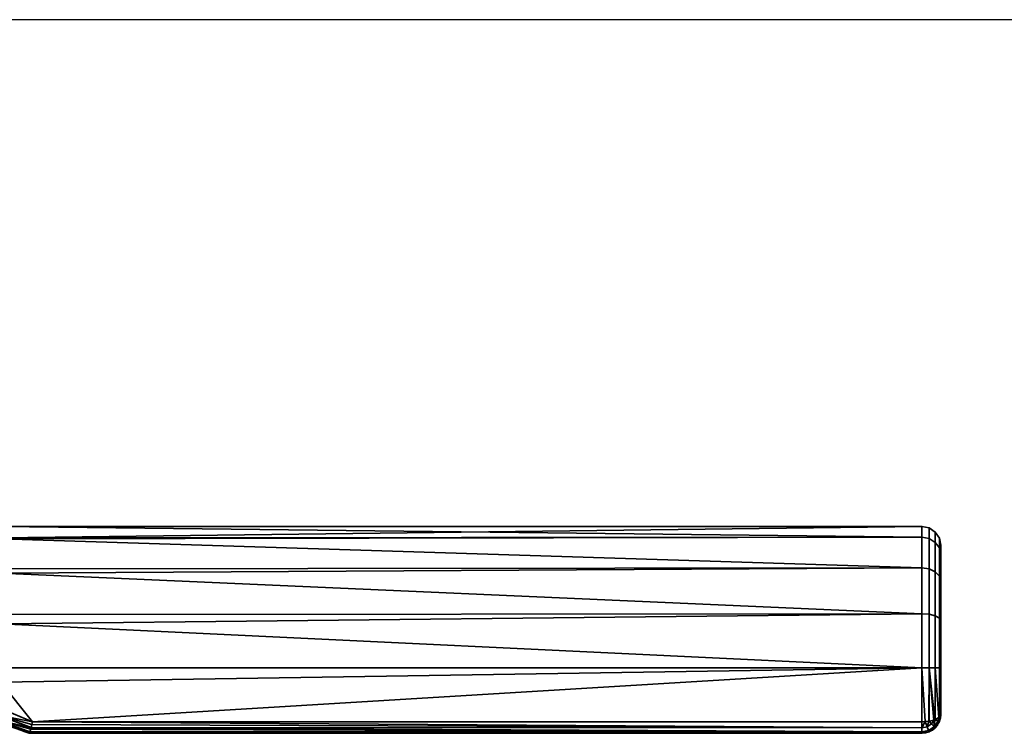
# Model space of a CAD drawing. Header units: millimetres. Extents: x -490 to 6690, y -115 to 132.
# Tile 933 of 1031: x 5573 to 5678, y -115 to -39. Entities that reach past the tile are written whole.
import ezdxf

# ---------------------------------------------------------------- set-up
doc = ezdxf.new("R2010")
doc.units = ezdxf.units.MM
doc.layers.add('151', color=7, linetype='Continuous', true_color=0xffffff)

# ---------------------------------------------------------------- blocks, each defined once
blk = doc.blocks.new('UG_SURFACE_327')
at = {"layer": '151', "color": 254, "linetype": 'Continuous', "lineweight": 35}
for points in [[(5669, -94.14, 1098.25), (5571, -94.22, 1098.27), (5571, -93, 1104)], [(5669, -93, 1104), (5571, -93, 1104), (5571, -94.22, 1109.73)], [(5571, -94.22, 1109.73), (5669, -94.14, 1109.75), (5669, -93, 1104)], [(5571, -93, 1104), (5669, -93, 1104), (5669, -94.14, 1098.25)], [(5669.77, -94.28, 1109.69), (5669.77, -93.15, 1104), (5669, -93, 1104), (5669, -94.14, 1109.75)], [(5669.77, -93.15, 1104), (5669.77, -94.28, 1098.31), (5669, -94.14, 1098.25), (5669, -93, 1104)], [(5670.41, -94.69, 1109.52), (5670.41, -93.59, 1104), (5669.77, -93.15, 1104), (5669.77, -94.28, 1109.69)], [(5670.41, -93.59, 1104), (5670.41, -94.69, 1098.48), (5669.77, -94.28, 1098.31), (5669.77, -93.15, 1104)], [(5571, -94.3, 1097.9), (5669, -94.14, 1098.25), (5669, -97.4, 1093.38)], [(5669, -94.14, 1109.75), (5571, -94.22, 1109.73), (5571, -94.3, 1110.1)], [(5571, -94.3, 1110.1), (5669, -97.4, 1114.62), (5669, -94.14, 1109.75)], [(5571, -94.3, 1097.9), (5571, -94.22, 1098.27), (5669, -94.14, 1098.25)], [(5669.77, -97.51, 1114.51), (5669.77, -94.28, 1109.69), (5669, -94.14, 1109.75), (5669, -97.4, 1114.62)], [(5669.77, -94.28, 1098.31), (5669.77, -97.51, 1093.49), (5669, -97.4, 1093.38), (5669, -94.14, 1098.25)], [(5670.41, -97.82, 1114.2), (5670.41, -94.69, 1109.52), (5669.77, -94.28, 1109.69), (5669.77, -97.51, 1114.51)], [(5670.41, -94.69, 1098.48), (5670.41, -97.82, 1093.8), (5669.77, -97.51, 1093.49), (5669.77, -94.28, 1098.31)], [(5670.85, -95.28, 1109.27), (5670.85, -94.23, 1104), (5670.41, -93.59, 1104), (5670.41, -94.69, 1109.52)], [(5670.85, -94.23, 1104), (5670.85, -95.28, 1098.73), (5670.41, -94.69, 1098.48), (5670.41, -93.59, 1104)], [(5671, -95.99, 1108.98), (5671, -95, 1104), (5670.85, -94.23, 1104), (5670.85, -95.28, 1109.27)], [(5671, -95, 1104), (5671, -95.99, 1099.02), (5670.85, -95.28, 1098.73), (5670.85, -94.23, 1104)], [(5669, -97.4, 1093.38), (5571, -97.52, 1093.47), (5571, -94.3, 1097.9)], [(5571, -94.3, 1110.1), (5571, -97.52, 1114.53), (5669, -97.4, 1114.62)], [(5670.85, -98.27, 1113.74), (5670.85, -95.28, 1109.27), (5670.41, -94.69, 1109.52), (5670.41, -97.82, 1114.2)], [(5670.85, -95.28, 1098.73), (5670.85, -98.27, 1094.26), (5670.41, -97.82, 1093.8), (5670.41, -94.69, 1098.48)], [(5671, -98.82, 1113.2), (5671, -95.99, 1108.98), (5670.85, -95.28, 1109.27), (5670.85, -98.27, 1113.74)], [(5671, -95.99, 1099.02), (5671, -98.82, 1094.8), (5670.85, -98.27, 1094.26), (5670.85, -95.28, 1098.73)], [(5671, -98.82, 1113.2), (5671, -98.82, 1094.8), (5671, -95.99, 1099.02), (5671, -95, 1104)], [(5671, -95, 1104), (5671, -95.99, 1108.98), (5671, -98.82, 1113.2)], [(5571, -97.96, 1092.85), (5669, -97.4, 1093.38), (5669, -102.28, 1090.13)], [(5669, -102.28, 1117.87), (5669, -97.4, 1114.62), (5571, -97.96, 1115.15)], [(5669, -97.4, 1114.62), (5571, -97.52, 1114.53), (5571, -97.96, 1115.15)], [(5571, -97.96, 1092.85), (5571, -97.52, 1093.47), (5669, -97.4, 1093.38)], [(5669.77, -102.34, 1117.72), (5669.77, -97.51, 1114.51), (5669, -97.4, 1114.62), (5669, -102.28, 1117.87)], [(5669.77, -97.51, 1093.49), (5669.77, -102.34, 1090.28), (5669, -102.28, 1090.13), (5669, -97.4, 1093.38)], [(5669, -102.28, 1090.13), (5571, -102.38, 1090.31), (5571, -97.96, 1092.85)], [(5571, -97.96, 1115.15), (5571, -102.38, 1117.69), (5669, -102.28, 1117.87)], [(5670.41, -102.5, 1117.32), (5670.41, -97.82, 1114.2), (5669.77, -97.51, 1114.51), (5669.77, -102.34, 1117.72)], [(5670.41, -97.82, 1093.8), (5670.41, -102.5, 1090.68), (5669.77, -102.34, 1090.28), (5669.77, -97.51, 1093.49)], [(5670.85, -102.75, 1116.72), (5670.85, -98.27, 1113.74), (5670.41, -97.82, 1114.2), (5670.41, -102.5, 1117.32)], [(5670.85, -98.27, 1094.26), (5670.85, -102.75, 1091.28), (5670.41, -102.5, 1090.68), (5670.41, -97.82, 1093.8)], [(5671, -103.04, 1116.02), (5671, -98.82, 1113.2), (5670.85, -98.27, 1113.74), (5670.85, -102.75, 1116.72)], [(5671, -98.82, 1094.8), (5671, -103.04, 1091.98), (5670.85, -102.75, 1091.28), (5670.85, -98.27, 1094.26)], [(5671, -98.82, 1113.2), (5671, -103.04, 1091.98), (5671, -98.82, 1094.8)], [(5671, -98.82, 1113.2), (5671, -103.04, 1116.02), (5671, -103.04, 1091.98)], [(5571, -103.36, 1089.73), (5669, -102.28, 1090.13), (5669, -108.03, 1089)], [(5669, -108.03, 1119), (5669, -102.28, 1117.87), (5571, -103.36, 1118.27)], [(5669, -102.28, 1117.87), (5571, -102.38, 1117.69), (5571, -103.36, 1118.27)], [(5571, -103.36, 1089.73), (5571, -102.38, 1090.31), (5669, -102.28, 1090.13)], [(5669.77, -108.02, 1118.85), (5669.77, -102.34, 1117.72), (5669, -102.28, 1117.87), (5669, -108.03, 1119)], [(5669.77, -102.34, 1090.28), (5669.77, -108.02, 1089.15), (5669, -108.03, 1089), (5669, -102.28, 1090.13)], [(5670.41, -108.02, 1118.41), (5670.41, -102.5, 1117.32), (5669.77, -102.34, 1117.72), (5669.77, -108.02, 1118.85)], [(5670.41, -102.5, 1090.68), (5670.41, -108.02, 1089.59), (5669.77, -108.02, 1089.15), (5669.77, -102.34, 1090.28)], [(5670.85, -108.02, 1117.77), (5670.85, -102.75, 1116.72), (5670.41, -102.5, 1117.32), (5670.41, -108.02, 1118.41)], [(5670.85, -102.75, 1091.28), (5670.85, -108.02, 1090.23), (5670.41, -108.02, 1089.59), (5670.41, -102.5, 1090.68)], [(5669, -108.03, 1089), (5571, -108.05, 1089.24), (5571, -103.36, 1089.73)], [(5571, -103.36, 1118.27), (5571, -108.05, 1118.76), (5669, -108.03, 1119)], [(5671, -108.02, 1117), (5671, -103.04, 1116.02), (5670.85, -102.75, 1116.72), (5670.85, -108.02, 1117.77)], [(5671, -103.04, 1091.98), (5671, -108.02, 1091), (5670.85, -108.02, 1090.23), (5670.85, -102.75, 1091.28)], [(5671, -103.04, 1116.02), (5671, -113, 1092), (5671, -108.02, 1091), (5671, -103.04, 1091.98)], [(5671, -103.04, 1116.02), (5671, -108.02, 1117), (5671, -113, 1116), (5671, -113, 1092)], [(5669, -108.03, 1119), (5571, -109.57, 1118.92), (5574.35, -113.77, 1117.85)], [(5669, -108.03, 1119), (5571, -108.05, 1118.76), (5571, -109.57, 1118.92)], [(5574.35, -113.77, 1090.15), (5571, -109.57, 1089.08), (5669, -108.03, 1089)], [(5571, -109.57, 1089.08), (5571, -108.05, 1089.24), (5669, -108.03, 1089)], [(5669, -108.03, 1089), (5669, -113.77, 1090.15), (5574.35, -113.77, 1090.15)], [(5574.35, -113.77, 1117.85), (5669, -113.77, 1117.85), (5669, -108.03, 1119)], [(5669, -108.03, 1089), (5669.77, -108.02, 1089.15), (5669.73, -113.71, 1090.29), (5669.34, -113.74, 1090.22)], [(5669.77, -108.02, 1118.85), (5669, -108.03, 1119), (5669.34, -113.74, 1117.78), (5669.73, -113.71, 1117.71)], [(5669, -108.03, 1119), (5669, -113.77, 1117.85), (5669.34, -113.74, 1117.78)], [(5669.34, -113.74, 1090.22), (5669, -113.77, 1090.15), (5669, -108.03, 1089)], [(5669.77, -108.02, 1089.15), (5669.77, -113.71, 1090.29), (5669.73, -113.71, 1090.29)], [(5669.73, -113.71, 1117.71), (5669.77, -113.71, 1117.71), (5669.77, -108.02, 1118.85)], [(5669.77, -108.02, 1089.15), (5670.41, -108.02, 1089.59), (5670.41, -113.54, 1090.69), (5670.38, -113.55, 1090.67)], [(5670.38, -113.55, 1090.67), (5670.25, -113.59, 1090.59), (5669.77, -108.02, 1089.15)], [(5669.77, -108.02, 1118.85), (5670.25, -113.59, 1117.41), (5670.38, -113.55, 1117.33)], [(5669.77, -108.02, 1118.85), (5669.77, -113.71, 1117.71), (5670.25, -113.59, 1117.41)], [(5670.38, -113.55, 1117.33), (5670.41, -113.54, 1117.31), (5670.41, -108.02, 1118.41), (5669.77, -108.02, 1118.85)], [(5670.25, -113.59, 1090.59), (5669.77, -113.71, 1090.29), (5669.77, -108.02, 1089.15)], [(5670.41, -108.02, 1089.59), (5670.85, -108.02, 1090.23), (5670.85, -113.29, 1091.29), (5670.81, -113.32, 1091.24)], [(5670.41, -108.02, 1118.41), (5670.41, -113.54, 1117.31), (5670.81, -113.32, 1116.76)], [(5670.81, -113.32, 1116.76), (5670.85, -113.29, 1116.71), (5670.85, -108.02, 1117.77), (5670.41, -108.02, 1118.41)], [(5670.81, -113.32, 1091.24), (5670.41, -113.54, 1090.69), (5670.41, -108.02, 1089.59)], [(5671, -113, 1116), (5671, -108.02, 1117), (5670.85, -108.02, 1117.77), (5670.85, -113.29, 1116.71)], [(5671, -108.02, 1091), (5671, -113, 1092), (5670.85, -113.29, 1091.29), (5670.85, -108.02, 1090.23)], [(5571, -109.57, 1118.92), (5571, -112.36, 1118.35), (5574.35, -113.77, 1117.85)], [(5574.35, -113.77, 1090.15), (5571, -112.36, 1089.65), (5571, -109.57, 1089.08)], [(5574.21, -114.42, 1117.38), (5570.7, -113.06, 1117.95), (5570.46, -113.52, 1117.27)], [(5570.46, -113.52, 1090.73), (5570.7, -113.06, 1090.05), (5574.21, -114.42, 1090.62)], [(5574.35, -113.77, 1117.85), (5571, -112.36, 1118.35), (5570.7, -113.06, 1117.95)], [(5570.7, -113.06, 1090.05), (5571, -112.36, 1089.65), (5574.35, -113.77, 1090.15)], [(5570.7, -113.06, 1117.95), (5574.35, -113.78, 1117.84), (5574.35, -113.77, 1117.85)], [(5570.7, -113.06, 1117.95), (5574.21, -114.4, 1117.39), (5574.29, -114.07, 1117.69)], [(5574.29, -114.07, 1117.69), (5574.35, -113.78, 1117.84), (5570.7, -113.06, 1117.95)], [(5570.7, -113.06, 1117.95), (5574.21, -114.42, 1117.38), (5574.21, -114.4, 1117.39)], [(5570.7, -113.06, 1090.05), (5574.35, -113.78, 1090.16), (5574.29, -114.07, 1090.31)], [(5574.35, -113.77, 1090.15), (5574.35, -113.78, 1090.16), (5570.7, -113.06, 1090.05)], [(5574.29, -114.07, 1090.31), (5574.21, -114.4, 1090.61), (5570.7, -113.06, 1090.05)], [(5574.21, -114.4, 1090.61), (5574.21, -114.42, 1090.62), (5570.7, -113.06, 1090.05)], [(5670.85, -113.75, 1116), (5671, -113, 1116), (5670.85, -113.29, 1116.71)], [(5670.85, -113.29, 1091.29), (5671, -113, 1092), (5670.85, -113.75, 1092)], [(5670.85, -113.75, 1092), (5671, -113, 1092), (5671, -113, 1116), (5670.85, -113.75, 1116)], [(5574.08, -114.85, 1116.72), (5570.46, -113.52, 1117.27), (5570.32, -113.66, 1116.44)], [(5570.32, -113.66, 1091.56), (5570.46, -113.52, 1090.73), (5574.08, -114.85, 1091.28)], [(5570.32, -113.66, 1091.56), (5574, -115, 1092.05), (5574, -115, 1115.95), (5570.32, -113.66, 1116.44)], [(5570.32, -113.66, 1116.44), (5574.07, -114.89, 1116.66), (5574.08, -114.85, 1116.72)], [(5570.32, -113.66, 1116.44), (5574, -115, 1116), (5574.07, -114.89, 1116.66)], [(5570.32, -113.66, 1116.44), (5574, -115, 1115.95), (5574, -115, 1116)], [(5574.08, -114.85, 1091.28), (5574.07, -114.89, 1091.34), (5570.32, -113.66, 1091.56)], [(5574.07, -114.89, 1091.34), (5574, -115, 1092), (5570.32, -113.66, 1091.56)], [(5574, -115, 1092), (5574, -115, 1092.05), (5570.32, -113.66, 1091.56)], [(5570.46, -113.52, 1117.27), (5574.17, -114.57, 1117.24), (5574.21, -114.42, 1117.38)], [(5570.46, -113.52, 1117.27), (5574.09, -114.83, 1116.76), (5574.17, -114.57, 1117.24)], [(5570.46, -113.52, 1117.27), (5574.08, -114.85, 1116.72), (5574.09, -114.83, 1116.76)], [(5574.21, -114.42, 1090.62), (5574.17, -114.57, 1090.76), (5570.46, -113.52, 1090.73)], [(5574.17, -114.57, 1090.76), (5574.09, -114.83, 1091.24), (5570.46, -113.52, 1090.73)], [(5574.09, -114.83, 1091.24), (5574.08, -114.85, 1091.28), (5570.46, -113.52, 1090.73)], [(5574.29, -114.07, 1117.69), (5574.21, -114.4, 1117.39), (5669, -114.41, 1117.41)], [(5669, -114.41, 1090.58), (5574.21, -114.4, 1090.61), (5574.29, -114.07, 1090.31)], [(5669, -114.41, 1117.41), (5574.35, -113.78, 1117.84), (5574.29, -114.07, 1117.69)], [(5574.29, -114.07, 1090.31), (5574.35, -113.78, 1090.16), (5669, -114.41, 1090.58)], [(5669, -114.41, 1117.41), (5669, -114.41, 1117.42), (5574.35, -113.77, 1117.85)], [(5574.35, -113.77, 1117.85), (5574.35, -113.78, 1117.84), (5669, -114.41, 1117.41)], [(5669, -114.41, 1117.42), (5669, -113.77, 1117.85), (5574.35, -113.77, 1117.85)], [(5669, -114.41, 1090.58), (5574.35, -113.78, 1090.16), (5574.35, -113.77, 1090.15)], [(5574.35, -113.77, 1090.15), (5669, -113.77, 1090.15), (5669, -114.41, 1090.58)], [(5669, -114.41, 1117.42), (5669.54, -114.3, 1117.42), (5669.34, -113.74, 1117.78)], [(5669.34, -113.74, 1117.78), (5669, -113.77, 1117.85), (5669, -114.41, 1117.42)], [(5669, -114.41, 1090.58), (5669, -113.77, 1090.15), (5669.34, -113.74, 1090.22)], [(5669.34, -113.74, 1090.22), (5669.54, -114.3, 1090.58), (5669, -114.41, 1090.58)], [(5669.73, -113.71, 1117.71), (5669.34, -113.74, 1117.78), (5669.54, -114.3, 1117.42)], [(5669.54, -114.3, 1090.58), (5669.34, -113.74, 1090.22), (5669.73, -113.71, 1090.29)], [(5669.54, -114.3, 1117.42), (5670, -113.99, 1117.42), (5669.73, -113.71, 1117.71)], [(5669.73, -113.71, 1090.29), (5670, -113.99, 1090.58), (5669.54, -114.3, 1090.58)], [(5670, -113.99, 1117.42), (5669.54, -114.3, 1117.42), (5669.71, -114.7, 1116.77), (5670.31, -114.3, 1116.77)], [(5670.31, -114.3, 1091.23), (5669.71, -114.7, 1091.23), (5669.54, -114.3, 1090.58), (5670, -113.99, 1090.58)], [(5669.77, -113.71, 1117.71), (5669.73, -113.71, 1117.71), (5670, -113.99, 1117.42)], [(5670, -113.99, 1090.58), (5669.73, -113.71, 1090.29), (5669.77, -113.71, 1090.29)], [(5670, -113.99, 1117.42), (5670.25, -113.59, 1117.41), (5669.77, -113.71, 1117.71)], [(5669.77, -113.71, 1090.29), (5670.25, -113.59, 1090.59), (5670, -113.99, 1090.58)], [(5670.25, -113.59, 1117.41), (5670, -113.99, 1117.42), (5670.31, -114.3, 1116.77)], [(5670.31, -114.3, 1091.23), (5670, -113.99, 1090.58), (5670.25, -113.59, 1090.59)], [(5670.31, -114.3, 1116.77), (5670.38, -113.55, 1117.33), (5670.25, -113.59, 1117.41)], [(5670.25, -113.59, 1090.59), (5670.38, -113.55, 1090.67), (5670.31, -114.3, 1091.23)], [(5670.31, -114.3, 1116.77), (5670.71, -113.69, 1116.77), (5670.38, -113.55, 1117.33)], [(5670.38, -113.55, 1090.67), (5670.71, -113.69, 1091.23), (5670.31, -114.3, 1091.23)], [(5670.71, -113.69, 1116.77), (5670.31, -114.3, 1116.77), (5670.42, -114.41, 1116), (5670.85, -113.76, 1116)], [(5670.85, -113.76, 1092), (5670.42, -114.41, 1092), (5670.31, -114.3, 1091.23), (5670.71, -113.69, 1091.23)], [(5670.41, -113.54, 1117.31), (5670.38, -113.55, 1117.33), (5670.71, -113.69, 1116.77)], [(5670.71, -113.69, 1091.23), (5670.38, -113.55, 1090.67), (5670.41, -113.54, 1090.69)], [(5670.71, -113.69, 1116.77), (5670.81, -113.32, 1116.76), (5670.41, -113.54, 1117.31)], [(5670.41, -113.54, 1090.69), (5670.81, -113.32, 1091.24), (5670.71, -113.69, 1091.23)], [(5670.42, -114.41, 1092), (5670.85, -113.76, 1092), (5670.85, -113.76, 1116), (5670.42, -114.41, 1116)], [(5670.71, -113.69, 1116.77), (5670.85, -113.75, 1116), (5670.85, -113.29, 1116.71)], [(5670.85, -113.29, 1116.71), (5670.81, -113.32, 1116.76), (5670.71, -113.69, 1116.77)], [(5670.71, -113.69, 1091.23), (5670.81, -113.32, 1091.24), (5670.85, -113.29, 1091.29)], [(5670.85, -113.29, 1091.29), (5670.85, -113.75, 1092), (5670.71, -113.69, 1091.23)], [(5670.85, -113.76, 1116), (5670.85, -113.75, 1116), (5670.71, -113.69, 1116.77)], [(5670.71, -113.69, 1091.23), (5670.85, -113.75, 1092), (5670.85, -113.76, 1092)], [(5670.85, -113.75, 1116), (5670.85, -113.76, 1116), (5670.85, -113.76, 1092), (5670.85, -113.75, 1092)], [(5574.07, -114.89, 1116.66), (5574, -115, 1116), (5669, -115, 1116)], [(5669, -115, 1092), (5574, -115, 1092), (5574.07, -114.89, 1091.34)], [(5669, -115, 1092), (5669, -115, 1116), (5574, -115, 1115.95), (5574, -115, 1092.05)], [(5669, -115, 1116), (5574, -115, 1116), (5574, -115, 1115.95)], [(5574, -115, 1092.05), (5574, -115, 1092), (5669, -115, 1092)], [(5669, -115, 1116), (5574.08, -114.85, 1116.72), (5574.07, -114.89, 1116.66)], [(5574.07, -114.89, 1091.34), (5574.08, -114.85, 1091.28), (5669, -115, 1092)], [(5574.09, -114.83, 1116.76), (5574.08, -114.85, 1116.72), (5669, -115, 1116)], [(5669, -115, 1092), (5574.08, -114.85, 1091.28), (5574.09, -114.83, 1091.24)], [(5574.17, -114.57, 1117.24), (5574.09, -114.83, 1116.76), (5669, -114.85, 1116.76)], [(5669, -114.85, 1091.23), (5574.09, -114.83, 1091.24), (5574.17, -114.57, 1090.76)], [(5669, -115, 1116), (5669, -114.85, 1116.76), (5574.09, -114.83, 1116.76)], [(5669, -114.85, 1091.23), (5669, -114.85, 1091.24), (5574.09, -114.83, 1091.24)], [(5574.09, -114.83, 1091.24), (5669, -114.85, 1091.24), (5669, -115, 1092)], [(5669, -114.85, 1116.76), (5574.21, -114.42, 1117.38), (5574.17, -114.57, 1117.24)], [(5574.17, -114.57, 1090.76), (5574.21, -114.42, 1090.62), (5669, -114.85, 1091.23)], [(5669, -114.85, 1116.76), (5669, -114.85, 1116.77), (5574.21, -114.4, 1117.39)], [(5574.21, -114.4, 1117.39), (5574.21, -114.42, 1117.38), (5669, -114.85, 1116.76)], [(5669, -114.85, 1116.77), (5669, -114.41, 1117.41), (5574.21, -114.4, 1117.39)], [(5669, -114.85, 1091.23), (5574.21, -114.42, 1090.62), (5574.21, -114.4, 1090.61)], [(5574.21, -114.4, 1090.61), (5669, -114.41, 1090.59), (5669, -114.85, 1091.23)], [(5669, -114.41, 1090.58), (5669, -114.41, 1090.59), (5574.21, -114.4, 1090.61)], [(5669.54, -114.3, 1117.42), (5669, -114.41, 1117.42), (5669, -114.41, 1117.41)], [(5669, -114.41, 1117.41), (5669, -114.85, 1116.77), (5669.71, -114.7, 1116.77), (5669.54, -114.3, 1117.42)], [(5669.54, -114.3, 1090.58), (5669.71, -114.7, 1091.23), (5669, -114.85, 1091.23), (5669, -114.41, 1090.59)], [(5669, -114.41, 1090.59), (5669, -114.41, 1090.58), (5669.54, -114.3, 1090.58)], [(5669.71, -114.7, 1116.77), (5669, -114.85, 1116.76), (5669, -115, 1116), (5669.76, -114.85, 1116)], [(5669.71, -114.7, 1116.77), (5669, -114.85, 1116.77), (5669, -114.85, 1116.76)], [(5669.76, -114.85, 1092), (5669, -115, 1092), (5669, -114.85, 1091.24), (5669.71, -114.7, 1091.23)], [(5669, -114.85, 1091.24), (5669, -114.85, 1091.23), (5669.71, -114.7, 1091.23)], [(5669.76, -114.85, 1092), (5669.76, -114.85, 1116), (5669, -115, 1116), (5669, -115, 1092)], [(5670.31, -114.3, 1116.77), (5669.71, -114.7, 1116.77), (5669.77, -114.85, 1116), (5670.41, -114.41, 1116)], [(5670.41, -114.41, 1092), (5669.77, -114.85, 1092), (5669.71, -114.7, 1091.23), (5670.31, -114.3, 1091.23)], [(5669.76, -114.85, 1116), (5669.77, -114.85, 1116), (5669.71, -114.7, 1116.77)], [(5669.71, -114.7, 1091.23), (5669.77, -114.85, 1092), (5669.76, -114.85, 1092)], [(5669.77, -114.85, 1116), (5669.76, -114.85, 1116), (5669.76, -114.85, 1092), (5669.77, -114.85, 1092)], [(5669.77, -114.85, 1092), (5670.41, -114.41, 1092), (5670.41, -114.41, 1116), (5669.77, -114.85, 1116)], [(5670.41, -114.41, 1116), (5670.42, -114.41, 1116), (5670.31, -114.3, 1116.77)], [(5670.31, -114.3, 1091.23), (5670.42, -114.41, 1092), (5670.41, -114.41, 1092)], [(5670.42, -114.41, 1116), (5670.41, -114.41, 1116), (5670.41, -114.41, 1092), (5670.42, -114.41, 1092)]]:
    blk.add_3dface(points, dxfattribs=at)

msp = doc.modelspace()

# ---------------------------------------------------------------- linework, layer by layer
at = {"layer": '151', "color": 253, "linetype": 'Continuous', "lineweight": -3}
for p, q in [((6522, -39.1, 2030), (5478, -39.1, 2030)), ((6522, -39.1, 2), (5478, -39.1, 2)), ((5671, -113, 1116), (5671, -113, 1092)), ((5574.35, -113.77, 1117.85), (5669, -113.77, 1117.85)), ((5669, -113.77, 1090.15), (5574.35, -113.77, 1090.15)), ((5574, -115, 1092), (5669, -115, 1092)), ((5574, -115, 1092.05), (5574, -115, 1115.95)), ((5669, -115, 1116), (5574, -115, 1116)), ((5669, -115, 1092), (5669, -115, 1116))]:
    msp.add_line(p, q, dxfattribs=at)
at = {"layer": '151', "color": 253, "linetype": 'Continuous', "lineweight": -3, "extrusion": (-1, 0, 0)}
msp.add_arc((108, 1104, -5669), 15, 67.3801, 292.6199, dxfattribs=at)
at = {"layer": '151', "color": 253, "linetype": 'Continuous', "lineweight": -3, "extrusion": (1, 0, 0)}
for centre, radius, start, end in [((-108, 1104, 5671), 13, 247.3801, 112.6199), ((-113, 1092, 5669), 2, 180, 247.3801), ((-113, 1116, 5669), 2, 112.6199, 180)]:
    msp.add_arc(centre, radius, start, end, dxfattribs=at)
at = {"layer": '151', "color": 253, "linetype": 'Continuous', "lineweight": -3}
msp.add_arc((5669, -113, 1116), 2, 270, 0, dxfattribs=at)
at = {"layer": '151', "color": 253, "linetype": 'Continuous', "lineweight": -3, "extrusion": (-1.44783e-14, -0.923077, -0.384615)}
msp.add_arc((5669, 1073.62, -324.92), 2, 360, 90, dxfattribs=at)
at = {"layer": '151', "color": 253, "linetype": 'Continuous', "lineweight": -3, "extrusion": (0, 0, -1)}
msp.add_arc((-5669, -113, -1092), 2, 180, 270, dxfattribs=at)
at = {"layer": '151', "color": 253, "linetype": 'Continuous', "lineweight": -3, "extrusion": (0, -0.923077, 0.384615)}
msp.add_arc((5669, 964.54, 524.31), 2, 270, 0, dxfattribs=at)
at = {"layer": '151', "color": 253, "linetype": 'Continuous', "lineweight": -3, "extrusion": (0.387206, 0.921993, 0)}
for start_param, end_param in [(5.007398, 5.10718), (1.176005, 1.275787)]:
    msp.add_ellipse((5560.62, -108, 1104), major_axis=(35.72, -15), ratio=0.387206, start_param=start_param, end_param=end_param, dxfattribs=at)
at = {"layer": '151', "color": 253, "linetype": 'Continuous', "lineweight": -3, "extrusion": (-0.34202, -0.939693, 0)}
for start_param, end_param in [(5.007398, 5.117253), (1.165933, 1.275787)]:
    msp.add_ellipse((5559.93, -109.88, 1104), major_axis=(35.72, -13), ratio=0.34202, start_param=start_param, end_param=end_param, dxfattribs=at)
at = {"layer": '151', "color": 253, "linetype": 'Continuous', "lineweight": -3}
for points in [[(5574.35, -113.77, 1117.85), (5574.21, -114.48, 1117.55), (5574.06, -115, 1116.8), (5574, -115, 1116)], [(5574, -115, 1092), (5574.06, -115, 1091.2), (5574.21, -114.48, 1090.45), (5574.35, -113.77, 1090.15)], [(5574, -115, 1092.05), (5574, -115, 1092.03), (5574, -115, 1092.02), (5574, -115, 1092)], [(5574, -115, 1116), (5574, -115, 1115.98), (5574, -115, 1115.97), (5574, -115, 1115.95)]]:
    msp.add_open_spline(points, degree=3, dxfattribs=at)

# ---------------------------------------------------------------- block references
msp.add_blockref('UG_SURFACE_327', (0, 0), dxfattribs=at)

doc.saveas('drawing.dxf')
